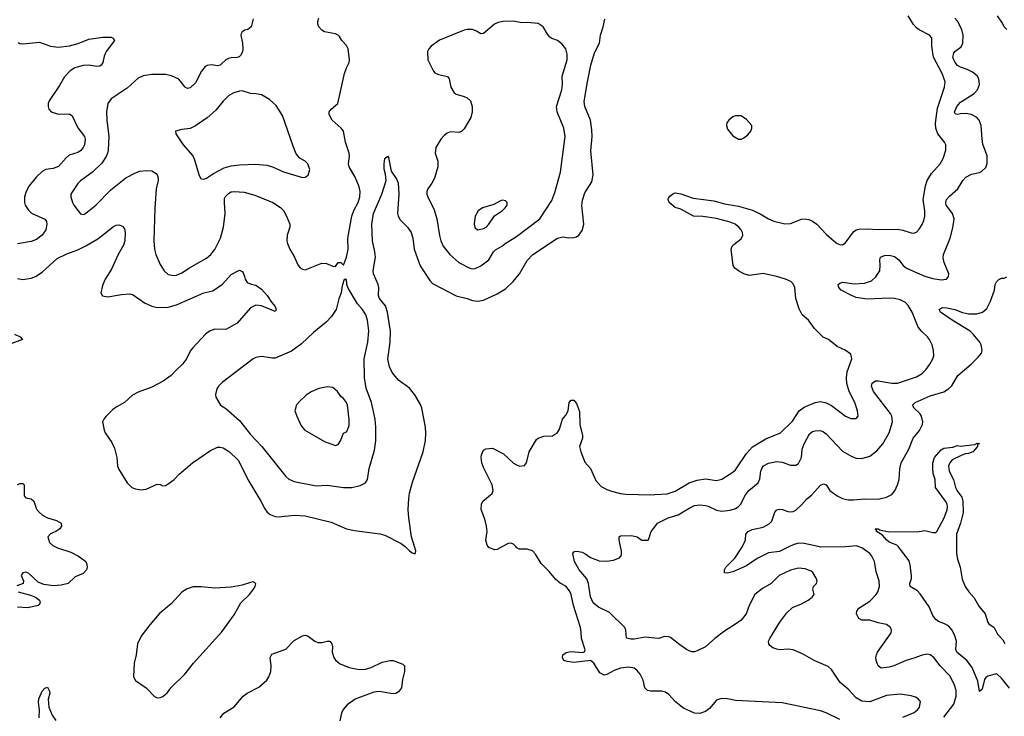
# Model space of a CAD drawing. Header units: inches. Extents: x 1678809 to 1859548, y 384609 to 522868.
# Tile 330 of 386: x 1785366 to 1792550, y 478762 to 483842. Entities that reach past the tile are written whole.
import ezdxf

# ---------------------------------------------------------------- set-up
doc = ezdxf.new("R2010")
doc.units = ezdxf.units.IN
doc.header["$MEASUREMENT"] = 0
for name, color, linetype in [('B7487', 7, 'Continuous'), ('B7488', 7, 'Continuous'), ('B7497', 7, 'Continuous'), ('B7498', 7, 'Continuous')]:
    doc.layers.add(name, color=color, linetype=linetype)

msp = doc.modelspace()

# ---------------------------------------------------------------- linework, layer by layer
at = {"layer": 'B7487', "color": 5}
for points, elevation in [([(1785621.8, 480000), (1785641.6, 479990), (1785739, 479959), (1785796.4, 479930), (1785839.4, 479899.4), (1785848.4, 479890), (1785856.5, 479870), (1785858.3, 479850), (1785853.6, 479830), (1785830, 479803.1), (1785770, 479778.4), (1785718.8, 479730), (1785670, 479718), (1785610, 479714.3), (1785542.8, 479722.8), (1785500.5, 479740.5), (1785430, 479806.6), (1785410, 479814), (1785390, 479809), (1785377.3, 479790), (1785394, 479750), (1785391.3, 479730), (1785346, 479714)], 380), ([(1788179.9, 480000), (1788210, 479968), (1788230, 479954), (1788251.9, 479948.1), (1788257, 479970), (1788247.7, 480000)], 420), ([(1788888.7, 480000), (1788850, 479978.4), (1788830, 479975.1), (1788790, 479992.3), (1788784, 480000)], 380), ([(1790000, 478945.4), (1789970, 478945.4), (1789946, 478950), (1789927.1, 478970), (1789914.3, 479025.7), (1789894.3, 479070), (1789870, 479099.8), (1789850, 479112.2), (1789810, 479119.5), (1789750, 479112.3), (1789704.3, 479095.7), (1789650, 479066.4), (1789630, 479062), (1789598.8, 479078.8), (1789556.3, 479150), (1789530, 479169.8), (1789410, 479155.1), (1789360.9, 479160.9), (1789337.2, 479170), (1789326, 479190), (1789329.4, 479210), (1789353.3, 479226.7), (1789390, 479234.3), (1789471.6, 479228.4), (1789488.2, 479231.8), (1789492.5, 479247.5), (1789465.3, 479330), (1789463.9, 479376.1), (1789457.3, 479410), (1789406.9, 479570), (1789390.4, 479650.4), (1789378.4, 479678.4), (1789351.3, 479711.3), (1789310, 479732.9), (1789279, 479759), (1789230, 479818.6), (1789170, 479877.8), (1789130, 479945.7), (1789108.6, 479968.6), (1789070, 479980.2), (1789010, 479981.4), (1788993.6, 479990), (1788985.3, 480000)], 380), ([(1790000, 479332.8), (1789930, 479340.4), (1789850, 479325.7), (1789825.4, 479325.4), (1789792.7, 479332.7), (1789789.4, 479390), (1789782.7, 479410), (1789670, 479519.7), (1789590, 479558.9), (1789549.7, 479590), (1789530, 479633.2), (1789515.6, 479730), (1789504.1, 479764.1), (1789449.6, 479830), (1789414, 479890), (1789402, 479950), (1789410, 479962), (1789416.4, 479963.6), (1789434.6, 479965.4), (1789470, 479959.1), (1789490, 479950.4), (1789530, 479920.5), (1789594.9, 479894.9), (1789650, 479892.7), (1789699.3, 479900.7), (1789741.6, 479918.4), (1789752.7, 479930), (1789757.2, 479942.8), (1789756.9, 479970), (1789750.8, 480000)], 360), ([(1785354.8, 479670), (1785445.7, 479645.7), (1785481, 479630), (1785510.4, 479610.4), (1785514.8, 479590), (1785502, 479570), (1785425.7, 479554.3), (1785350, 479559.3)], 380), ([(1786829.1, 478750), (1786855.8, 478784.2), (1786930, 478831.5), (1786996.9, 478910), (1787025.1, 478930), (1787110, 478974.3), (1787170, 479026.7), (1787185.1, 479050), (1787198.2, 479090), (1787200.3, 479130), (1787194.7, 479190), (1787205.7, 479214.3), (1787308.8, 479251.2), (1787370, 479314.9), (1787430, 479348), (1787450, 479353), (1787470, 479347.7), (1787518.8, 479310), (1787541.1, 479301.1), (1787570, 479300.3), (1787610, 479310.3), (1787630.3, 479310.2), (1787644.9, 479290), (1787648.7, 479270), (1787646.7, 479230), (1787659.5, 479190), (1787671.4, 479171.4), (1787705.1, 479145.1), (1787770, 479117.3), (1787843, 479103), (1787890, 479106), (1787930, 479117.6), (1788010, 479157.6), (1788070.4, 479170.3), (1788092, 479170), (1788162, 479142), (1788174.8, 479130), (1788174.4, 479090), (1788160.4, 479030), (1788152.7, 478970), (1788130, 478940.9), (1788110, 478928), (1788090, 478926.6), (1787990, 478942.3), (1787950, 478938.8), (1787812.8, 478887.2), (1787754.8, 478845.2), (1787727, 478813), (1787715, 478785), (1787702.8, 478730)], 380), ([(1785508.9, 478750), (1785509.8, 478810), (1785503.3, 478863.3), (1785506.7, 478890), (1785530, 478946.4), (1785550, 478968.4), (1785570, 478974), (1785584.9, 478944.9), (1785585.3, 478930), (1785573.4, 478886.6), (1785579.8, 478830), (1785602.5, 478770), (1785630, 478732.4)], 380)]:
    msp.add_lwpolyline(points, dxfattribs=dict(at, elevation=elevation))
at = {"layer": 'B7487', "color": 5, "elevation": 420}
msp.add_lwpolyline([(1787070, 479742), (1787050, 479739), (1786990, 479719.3), (1786910, 479705.1), (1786790, 479696.9), (1786690, 479707.6), (1786632.7, 479707.3), (1786587.1, 479692.9), (1786550, 479666.6), (1786474.1, 479585.9), (1786384.2, 479510), (1786314.6, 479430), (1786253, 479347), (1786226.3, 479290), (1786216.5, 479210), (1786202.3, 479150), (1786195.5, 479050), (1786210, 479023), (1786288.8, 478968.8), (1786350, 478906.8), (1786370, 478897.3), (1786390, 478899.1), (1786410, 478907.7), (1786443.9, 478936.1), (1786470, 478970.8), (1786570, 479070.7), (1786633.6, 479150), (1786842, 479378), (1786930, 479501.3), (1786979.6, 479590), (1787042, 479650), (1787072.7, 479690), (1787084, 479710), (1787088, 479728), (1787079, 479739)], close=True, dxfattribs=at)
at = {"layer": 'B7488', "color": 5}
for points, elevation in [([(1787070.5, 483849.5), (1787056, 483790), (1787030.5, 483769.5), (1787010, 483765.2), (1786990, 483754), (1786981.6, 483738.4), (1786979.1, 483730), (1786992.7, 483670), (1786994.4, 483630), (1786991.7, 483608.3), (1786978, 483582), (1786968.5, 483571.5), (1786954.1, 483565.9), (1786910, 483564.7), (1786890, 483559.7), (1786871.4, 483548.6), (1786830, 483509.6), (1786810, 483506), (1786766.6, 483513.4), (1786733, 483507), (1786720.2, 483499.8), (1786692.4, 483467.6), (1786650, 483380.7), (1786610, 483344.5), (1786590, 483339.5), (1786573.2, 483350), (1786528.4, 483408.4), (1786473.2, 483433.2), (1786430, 483443.5), (1786330, 483443.1), (1786267.1, 483432.9), (1786230, 483415.1), (1786150, 483343), (1786033.7, 483266.3), (1786010.3, 483230), (1785999, 483170), (1786000.9, 483110), (1786017.2, 482990), (1786011.8, 482890), (1786007, 482870), (1785996.3, 482843.7), (1785964.8, 482795.2), (1785897.6, 482730), (1785810, 482667.8), (1785790, 482647.3), (1785750.4, 482590), (1785740.4, 482570), (1785740.4, 482550), (1785750.4, 482510), (1785761.6, 482490), (1785810, 482427.3), (1785830, 482421.6), (1785836.1, 482423.9), (1785850, 482430.6), (1785922.4, 482490), (1786030, 482601.3), (1786139.5, 482690), (1786210, 482726), (1786242.8, 482737.2), (1786290, 482743.2), (1786330, 482739), (1786360.8, 482720.8), (1786370.3, 482710), (1786377, 482690), (1786377, 482670), (1786362.8, 482610), (1786351.2, 482468.8), (1786344, 482230), (1786349, 482170), (1786358.9, 482130), (1786390, 482056.3), (1786419.5, 482010), (1786450, 481983.7), (1786490, 481977.4), (1786510, 481980.2), (1786550, 481995.6), (1786606.3, 482033.6), (1786730, 482102.7), (1786761.1, 482130), (1786790, 482165.3), (1786830.7, 482250), (1786852.9, 482330), (1786864.7, 482430), (1786859.4, 482510), (1786861.7, 482538.3), (1786867.6, 482552.4), (1786890, 482575), (1786910, 482586.5), (1786930, 482590.2), (1787005.2, 482585.2), (1787081.8, 482561.8), (1787213.4, 482510), (1787270, 482472.2), (1787290, 482450.4), (1787314, 482410), (1787337.1, 482350), (1787337.1, 482330), (1787318.4, 482270), (1787314.9, 482230), (1787319.3, 482210), (1787336.4, 482170), (1787372.4, 482110), (1787395.2, 482055.2), (1787413, 482033), (1787430, 482022.8), (1787450, 482019.1), (1787570, 482067), (1787604.2, 482064.2), (1787650, 482044), (1787670, 482042), (1787690, 482071), (1787710, 482071.3), (1787730, 482052), (1787750, 482111.3), (1787762.6, 482170), (1787759.4, 482250), (1787789.1, 482410), (1787804.2, 482450), (1787836.5, 482510), (1787847.8, 482550), (1787851.2, 482590), (1787843.9, 482623.9), (1787814.6, 482694.6), (1787770.9, 482770), (1787765.1, 482790), (1787771.8, 482848.2), (1787769.8, 482870), (1787742.6, 482950), (1787728.4, 483028.5), (1787712.1, 483052.1), (1787647, 483110), (1787624.5, 483150), (1787623.7, 483170), (1787638, 483190), (1787688.1, 483231.9), (1787736.3, 483450), (1787750, 483491), (1787769.5, 483530), (1787772, 483550), (1787762, 483630), (1787750, 483654), (1787717.2, 483690), (1787698.6, 483718.6), (1787689.3, 483729.3), (1787670, 483739), (1787590, 483754), (1787570, 483765.2), (1787549.4, 483790), (1787542.7, 483810), (1787542, 483830), (1787550, 483854)], 440), ([(1788247.7, 480000), (1788226, 480070), (1788206.6, 480210), (1788201.3, 480270), (1788205.1, 480350), (1788209.8, 480390.2), (1788231.2, 480470), (1788309.7, 480690), (1788326.7, 480773.3), (1788329.7, 480830), (1788326.6, 480870), (1788299.8, 481010), (1788290, 481035.6), (1788250, 481105.6), (1788210, 481154.3), (1788130, 481214), (1788084.2, 481270), (1788063.5, 481310), (1788053.3, 481370), (1788068.3, 481490), (1788072.8, 481570), (1788051.1, 481710), (1788035.7, 481755.7), (1787992.7, 481810), (1787983.2, 481830), (1787986.5, 481890), (1787982.9, 481910), (1787948, 481988), (1787945.1, 482010), (1787962.4, 482110), (1787958, 482150), (1787939.3, 482230), (1787935.2, 482350), (1787946.8, 482430), (1788008.8, 482570), (1788039.1, 482670), (1788035.6, 482715.6), (1788026.6, 482753.4), (1788024.7, 482790), (1788029.6, 482830), (1788050, 482846), (1788057.1, 482837.1), (1788077.5, 482737.5), (1788117.5, 482677.5), (1788127.9, 482650), (1788131.8, 482570), (1788123.6, 482430), (1788127.4, 482410), (1788143.2, 482383.2), (1788195.3, 482330), (1788221.7, 482290), (1788233.8, 482250), (1788244.7, 482170), (1788288.4, 482048.4), (1788360, 481940), (1788378.6, 481918.6), (1788550, 481827.7), (1788630, 481808.9), (1788670, 481794.3), (1788710, 481789.1), (1788750, 481797.7), (1788850, 481842.7), (1788910, 481878.9), (1788967.5, 481932.5), (1789013.5, 481990), (1789070, 482086.4), (1789109.8, 482130.2), (1789290, 482248.5), (1789330, 482258.4), (1789370, 482252.4), (1789410, 482252.7), (1789430, 482258), (1789446, 482270), (1789470, 482306), (1789481.6, 482350), (1789468.2, 482488.2), (1789472.9, 482527.1), (1789490, 482578.8), (1789540.5, 482659.5), (1789549.7, 482710), (1789532.9, 482887.1), (1789542.4, 482990), (1789542, 483038), (1789529.9, 483110), (1789490.7, 483210), (1789484.7, 483244.7), (1789508.4, 483390), (1789533.7, 483510), (1789560.5, 483599.5), (1789597.6, 483670), (1789603.6, 483730), (1789623.7, 483790), (1789634.8, 483845.2)], 420), ([(1785354.7, 483674.7), (1785367.8, 483667.7), (1785390, 483665.2), (1785510, 483678.3), (1785591, 483650), (1785650, 483642.9), (1785730, 483652), (1785792.1, 483667.9), (1785870, 483699), (1785973.7, 483713.7), (1786033.8, 483713.8), (1786047.7, 483707.7), (1786057.3, 483690), (1785997.4, 483610), (1785983.4, 483576.6), (1785972.4, 483530), (1785959.5, 483510), (1785950, 483503.1), (1785930, 483500.4), (1785870, 483509.8), (1785830, 483507.7), (1785769.4, 483490.6), (1785734.9, 483470), (1785693.7, 483426.3), (1785657.5, 483362.5), (1785581.6, 483250), (1785573, 483230), (1785573.4, 483210), (1785578.8, 483190), (1785596, 483170), (1785650, 483154), (1785730, 483154.6), (1785750, 483141.3), (1785790, 483054), (1785839.1, 482990), (1785843.2, 482970), (1785838.8, 482930), (1785830.1, 482909.9), (1785810, 482886.2), (1785790, 482873.1), (1785726.3, 482853.7), (1785704.4, 482835.6), (1785648.9, 482771.1), (1785610, 482757.5), (1785557.3, 482750), (1785530, 482735.6), (1785485.5, 482694.5), (1785434.3, 482630), (1785412.8, 482590), (1785402, 482550), (1785400.2, 482510), (1785407.1, 482490), (1785430, 482454), (1785452, 482432), (1785550, 482386.4), (1785561.7, 482370), (1785564.7, 482350), (1785556.2, 482310), (1785529, 482270), (1785490, 482239.3), (1785450, 482223.9), (1785350, 482207.3)], 420), ([(1785350, 481954.9), (1785390, 481948.3), (1785450, 481956.2), (1785480.5, 481970), (1785530, 482002), (1785638.7, 482101.3), (1785710, 482134.2), (1785790, 482163.2), (1785850, 482192.9), (1785935.2, 482244.8), (1786050, 482334.6), (1786070, 482343.7), (1786090, 482346.4), (1786116.7, 482336.7), (1786130, 482316), (1786135.3, 482290), (1786133, 482230), (1786122.6, 482197.4), (1786084.4, 482130), (1786036.5, 482023.5), (1785990.4, 481950), (1785970, 481904), (1785958, 481850), (1785970, 481827.7), (1786010, 481820.4), (1786110, 481838.7), (1786170, 481842), (1786195.1, 481835.1), (1786277.6, 481777.6), (1786330, 481752.7), (1786370, 481743.9), (1786450, 481745.8), (1786510, 481763.9), (1786710, 481851.6), (1786774.8, 481865.2), (1786845.3, 481914.7), (1786910, 481984.4), (1786970, 482016), (1786990, 482006), (1786996.4, 481996.4), (1787007.7, 481970), (1787010.6, 481950), (1787026.4, 481926.4), (1787054.2, 481914.2), (1787090, 481906.7), (1787130, 481877.6), (1787171.8, 481830), (1787202.5, 481782.5), (1787230.5, 481750), (1787237.3, 481730), (1787230, 481715.3), (1787130, 481756.3), (1787090, 481761.3), (1787050, 481740.7), (1786953.4, 481630), (1786870, 481582), (1786790, 481586), (1786750, 481571.5), (1786722.4, 481550), (1786630, 481449.6), (1786613.7, 481430), (1786583.7, 481370), (1786554.9, 481330), (1786510, 481289.6), (1786472.3, 481247.7), (1786413.1, 481206.9), (1786330, 481161.7), (1786230, 481126.6), (1786190, 481104.5), (1786130.3, 481049.7), (1786070, 481015.8), (1786044, 480996), (1785996.3, 480950), (1785979.1, 480930), (1785970.6, 480910), (1785983.1, 480850), (1785990.3, 480830), (1786039, 480759), (1786058, 480718), (1786074.9, 480650), (1786080.3, 480590), (1786087, 480567), (1786150, 480463.8), (1786185.5, 480430), (1786210, 480420.3), (1786250, 480413.7), (1786290, 480417.7), (1786370, 480455.3), (1786390, 480453), (1786410, 480443.1), (1786430, 480446.3), (1786450, 480456.9), (1786493.5, 480490), (1786530, 480527.7), (1786628.2, 480611.8), (1786758.6, 480701.4), (1786810, 480724), (1786830, 480725.5), (1786850, 480720.2), (1786897.6, 480690), (1786960.3, 480630), (1787038.2, 480478.2), (1787126.4, 480330), (1787154.4, 480274.4), (1787171.7, 480251.7), (1787193.4, 480233.4), (1787230, 480219.5), (1787257.3, 480217.3), (1787370, 480229), (1787450, 480225.2), (1787638, 480178), (1787750, 480128.7), (1787810, 480116.9), (1787994, 480094), (1788030, 480083.6), (1788150, 480022), (1788179.9, 480000)], 420), ([(1785328.3, 481548.3), (1785370.7, 481530), (1785386, 481510), (1785310, 481479.7)], 380), ([(1788784, 480000), (1788776.2, 480010), (1788767.3, 480047.3), (1788776.8, 480110), (1788772.8, 480150), (1788760.2, 480200.2), (1788734, 480270), (1788737, 480310), (1788745.6, 480330), (1788814, 480386), (1788821.3, 480410), (1788813.1, 480450), (1788750, 480576.3), (1788737.5, 480610), (1788732.8, 480650), (1788735.4, 480670), (1788750, 480702.7), (1788766.2, 480713.8), (1788816.7, 480716.7), (1788897.1, 480677.1), (1788970, 480608.5), (1788990, 480594.9), (1789014, 480586), (1789049.4, 480590.6), (1789065.2, 480610), (1789082.7, 480690), (1789138, 480782), (1789150, 480791.3), (1789190, 480804.7), (1789252.7, 480807.3), (1789290, 480831.3), (1789304.1, 480855.9), (1789326.6, 480930), (1789350, 480958.8), (1789367, 480990), (1789376, 481050), (1789390, 481066.8), (1789410, 481066.8), (1789430, 481042.8), (1789450, 480984.7), (1789454.4, 480890), (1789472, 480810), (1789472.4, 480790), (1789450.4, 480730), (1789460.3, 480690), (1789490, 480616.3), (1789530.2, 480570.2), (1789570, 480481.1), (1789610, 480437.7), (1789650, 480415.8), (1789684.7, 480404.7), (1789750, 480387.1), (1789790, 480383.2), (1789970, 480377.6), (1790000, 480379.6)], 380), ([(1785350, 480453), (1785370, 480460.5), (1785390, 480458.8), (1785398.8, 480450), (1785399.9, 480439.9), (1785398, 480370), (1785410, 480356.3), (1785450, 480348.4), (1785470, 480330.6), (1785490, 480274), (1785508.4, 480250), (1785532.7, 480230), (1785568, 480210), (1785634.8, 480190), (1785668, 480170), (1785670.4, 480150), (1785658, 480130), (1785629.1, 480110.9), (1785590, 480093.3), (1785572.2, 480070), (1785583.6, 480030), (1785607.3, 480007.3), (1785621.8, 480000)], 380), ([(1789750.8, 480000), (1789740.7, 480050), (1789741.2, 480070), (1789750, 480078.8), (1789830, 480081), (1789872, 480070), (1789906.8, 480046.8), (1789950, 480046), (1789955.3, 480050), (1789974, 480110), (1790000, 480144.7)], 360), ([(1788985.3, 480000), (1788970, 480018.4), (1788950, 480025.6), (1788930, 480023), (1788888.7, 480000)], 380)]:
    msp.add_lwpolyline(points, dxfattribs=dict(at, elevation=elevation))
for points, elevation in [([(1788970, 483831.9), (1788890.3, 483829.7), (1788857.7, 483822.3), (1788830.3, 483809.7), (1788750, 483742), (1788730, 483739.3), (1788698.9, 483758.9), (1788669.7, 483769.7), (1788630, 483771.1), (1788610, 483766.6), (1788430, 483693.5), (1788368, 483650), (1788350.4, 483630), (1788341.6, 483610), (1788343.8, 483550), (1788385.7, 483465.7), (1788395.8, 483455.8), (1788422.8, 483442.8), (1788487.3, 483427.3), (1788501, 483410), (1788511, 483350), (1788536, 483310), (1788550, 483298.8), (1788610, 483282.4), (1788631.4, 483271.4), (1788655.8, 483250), (1788668.8, 483210), (1788667.4, 483170), (1788657.4, 483130), (1788610, 483045.6), (1788590, 483026.6), (1788570, 483019.7), (1788510, 483024), (1788484.8, 483015.2), (1788462.3, 482997.7), (1788438.7, 482970), (1788402.4, 482910), (1788397.1, 482870), (1788416.4, 482810), (1788417.6, 482770), (1788393.3, 482686.7), (1788374, 482650), (1788344.9, 482610), (1788337.6, 482590), (1788337.6, 482570), (1788343.1, 482550), (1788390, 482456.3), (1788411, 482391), (1788429.4, 482269.4), (1788438.8, 482230), (1788456.1, 482190), (1788503.6, 482130), (1788571.1, 482071.1), (1788650, 482030.2), (1788670, 482025.5), (1788690, 482027.7), (1788730, 482047.6), (1788788.1, 482091.9), (1788823.1, 482150), (1788837.1, 482162.9), (1788888, 482192), (1788908.9, 482211.1), (1788990, 482261.7), (1789160.4, 482390), (1789250, 482524.9), (1789270, 482581), (1789311.1, 482730), (1789346.6, 482990), (1789336.3, 483050), (1789287.4, 483170), (1789283.5, 483210), (1789323.1, 483330), (1789328, 483370), (1789323.6, 483430), (1789360.4, 483550), (1789361.1, 483590), (1789350, 483629.2), (1789323.9, 483663.9), (1789291.5, 483691.5), (1789250, 483704), (1789235.1, 483715.1), (1789217, 483737), (1789186, 483790), (1789150, 483814.5), (1789070, 483822.9), (1789030, 483820.5)], 440), ([(1786990, 483322.3), (1786970, 483321), (1786927.7, 483310), (1786891, 483289), (1786850, 483247.8), (1786797.7, 483182.3), (1786733.4, 483126.6), (1786650, 483067.3), (1786610, 483049.6), (1786550, 483042), (1786502, 483030), (1786504.7, 483010), (1786558.8, 482930), (1786628.9, 482848.9), (1786641.4, 482821.4), (1786672.7, 482712.7), (1786685.5, 482685.5), (1786690, 482681), (1786710, 482678.8), (1786730, 482685.5), (1786779.3, 482720.7), (1786857.6, 482762.4), (1786910, 482776.9), (1786970, 482783.8), (1787088.2, 482788.2), (1787170, 482780.8), (1787210, 482768.9), (1787290, 482732), (1787430, 482690.5), (1787450, 482694), (1787471.5, 482708.5), (1787483.7, 482750), (1787469.2, 482790), (1787449, 482810), (1787410, 482833.2), (1787383.9, 482863.9), (1787360.5, 482920.5), (1787284.4, 483144.4), (1787236.8, 483216.8), (1787190, 483260.5), (1787130, 483293.3), (1787090, 483302.4), (1787050, 483305.1)], 460), ([(1788890, 482525.2), (1788870, 482518), (1788825.8, 482494.2), (1788742, 482470), (1788710.7, 482449.3), (1788690.7, 482409.3), (1788683.8, 482376.2), (1788681.6, 482350), (1788686, 482330), (1788690, 482322.8), (1788710, 482310.7), (1788750, 482320.5), (1788769, 482330), (1788789.2, 482350), (1788830, 482411.3), (1788888.7, 482450), (1788909, 482470), (1788924, 482490), (1788922, 482510), (1788910, 482522)], 460), ([(1787750, 481948), (1787732.7, 481947.3), (1787718.5, 481901.5), (1787712.2, 481850), (1787694.4, 481805.6), (1787675.6, 481730), (1787642.3, 481677.7), (1787602.6, 481637.4), (1787510, 481560.4), (1787421.9, 481478.1), (1787350, 481424.1), (1787230, 481374), (1787210, 481372.9), (1787130, 481386.4), (1787090, 481379.8), (1787070, 481369.8), (1786842.8, 481197.2), (1786815.8, 481170), (1786803.7, 481150), (1786795.8, 481110), (1786798.4, 481090), (1786830.3, 481030.3), (1786870, 481006), (1786970, 480920.3), (1787050, 480818), (1787133.8, 480730), (1787308.9, 480510), (1787330, 480492.7), (1787370, 480475.5), (1787530, 480443.2), (1787610, 480446.9), (1787728.4, 480431.6), (1787789.6, 480430.3), (1787850, 480446), (1787890, 480463.8), (1787905.1, 480490), (1787916.8, 480570), (1787956.2, 480703.8), (1787965.8, 480770), (1787964.8, 480870), (1787959.4, 480930), (1787934.2, 481050), (1787894.9, 481154.9), (1787881, 481230), (1787880.7, 481370), (1787905.8, 481490), (1787913, 481573), (1787903.5, 481650), (1787891.6, 481690), (1787867.9, 481727.9), (1787832.1, 481770), (1787763.5, 481883.5), (1787753.5, 481910)], 440), ([(1787610, 481164), (1787550, 481152.7), (1787492.5, 481127.5), (1787456.7, 481103.3), (1787410, 481061.2), (1787386.6, 481033.4), (1787374.8, 480990), (1787387.3, 480950), (1787420.9, 480880.9), (1787446, 480850), (1787590, 480767.3), (1787670, 480737.3), (1787690, 480744), (1787707, 480770), (1787730, 480826.8), (1787750, 480836), (1787756.2, 480843.8), (1787770, 480882), (1787770, 480926), (1787757.6, 481030), (1787751.5, 481050), (1787730, 481079), (1787710, 481094), (1787684, 481130), (1787650, 481161.2)], 460)]:
    msp.add_lwpolyline(points, close=True, dxfattribs=dict(at, elevation=elevation))
at = {"layer": 'B7497', "color": 5}
for points, elevation in [([(1790983.4, 480000), (1790910, 479964.4), (1790830, 479954.8), (1790747.2, 479912.8), (1790670, 479858.7), (1790570, 479816.2), (1790530, 479806), (1790510, 479809), (1790508, 479830), (1790519, 479850), (1790583.7, 479916.3), (1790639, 480000)], 340), ([(1791420.1, 480000), (1791390, 479997.3), (1791210, 479996), (1791192.7, 480000)], 340), ([(1792110, 478756.8), (1792181.4, 478850), (1792199.4, 478910), (1792198.2, 478950), (1792186, 478990), (1792155.2, 479055.2), (1792082.4, 479130), (1792037, 479190), (1792010, 479211.5), (1791990, 479216.3), (1791950, 479208.3), (1791890, 479185.3), (1791833.4, 479170), (1791743.8, 479130), (1791710, 479119.8), (1791652.8, 479112.8), (1791629.7, 479129.7), (1791614.7, 479170), (1791612.8, 479190), (1791617.4, 479210), (1791625.1, 479230), (1791725.1, 479370), (1791726.6, 479390), (1791721.2, 479410), (1791691.1, 479431.1), (1791630, 479444.4), (1791570, 479464.4), (1791510, 479462.7), (1791490, 479475.1), (1791472.5, 479510), (1791474.7, 479530), (1791488.7, 479551.3), (1791570, 479601.8), (1791616.5, 479650), (1791627.9, 479670), (1791638.8, 479710), (1791638.2, 479750), (1791615.9, 479815.9), (1791602.3, 479890), (1791584.8, 479930), (1791568.9, 479950), (1791510, 479991.1), (1791483.5, 480000)], 340), ([(1792588.5, 478968.5), (1792530, 479041.2), (1792498, 479070), (1792490, 479073.2), (1792450, 479060.9), (1792430, 479054.5), (1792415.8, 479044.2), (1792406.4, 479030), (1792390, 478961.2), (1792370, 478944), (1792357.8, 479017.8), (1792317.1, 479117.1), (1792277.8, 479170), (1792204.8, 479230), (1792197.3, 479250), (1792202.2, 479310), (1792190.6, 479350), (1792170, 479391.3), (1792142.2, 479422.2), (1792110, 479439.6), (1792070, 479453.6), (1792050, 479467.3), (1792030, 479497.6), (1792001.5, 479561.5), (1791936, 479656), (1791916.1, 479676.1), (1791863.6, 479710), (1791860.5, 479730), (1791872.1, 479767.9), (1791872.2, 479790), (1791864.6, 479864.6), (1791855.2, 479895.2), (1791778.6, 479998.6), (1791776.9, 480000)], 320), ([(1792202.6, 480000), (1792202.8, 479950), (1792208.9, 479908.9), (1792228, 479850), (1792242.3, 479762.3), (1792263.8, 479710), (1792291.7, 479670), (1792330, 479627.4), (1792365.8, 479565.8), (1792411.7, 479510), (1792430, 479446), (1792436.7, 479436.7), (1792475.5, 479410), (1792500.4, 479360.4), (1792539.4, 479319.4), (1792553.1, 479293.1)], 320), ([(1791810, 478756.9), (1791891.8, 478790), (1791916.9, 478810), (1791931.5, 478830), (1791939.5, 478870), (1791922.7, 478890), (1791902, 478902), (1791870, 478912.6), (1791790, 478922.7), (1791690, 478913.3), (1791570, 478866.8), (1791510, 478872.9), (1791470, 478897.3), (1791410, 478961.3), (1791353.6, 479010), (1791290, 479102.7), (1791264.4, 479124.4), (1791162, 479170), (1791077.2, 479217.2), (1791010, 479247), (1790972.5, 479252.5), (1790912.2, 479247.8), (1790890, 479250.8), (1790860.8, 479260.8), (1790839.6, 479279.6), (1790831.2, 479291.2), (1790831.1, 479310), (1790838.9, 479330), (1790912.3, 479447.7), (1790963, 479517), (1791004.9, 479555.1), (1791070, 479583), (1791119, 479610), (1791148.7, 479630), (1791162, 479650), (1791154, 479690), (1791159, 479710), (1791179, 479730), (1791184, 479750), (1791177.2, 479770), (1791152.7, 479810), (1791140.1, 479820.1), (1791097.7, 479837.7), (1791050, 479843), (1790990, 479828.3), (1790908.2, 479790), (1790848.9, 479731.1), (1790785.1, 479694.9), (1790730.4, 479650), (1790689.1, 479570.9), (1790667, 479510), (1790630, 479464.2), (1790590, 479433), (1790510, 479383), (1790439.3, 479330), (1790369, 479269), (1790310, 479240.5), (1790290, 479233.6), (1790270, 479233.3), (1790250, 479238.7), (1790232.3, 479250), (1790182.7, 479282.7), (1790115.9, 479335.9), (1790101.5, 479341.5), (1790070, 479343.7), (1790030, 479329.6), (1790000, 479332.8)], 360), ([(1791350, 478738.5), (1791250, 478788.4), (1791210, 478802.3), (1790930, 478859.8), (1790590, 478877), (1790530, 478889.3), (1790487.5, 478892.5), (1790450, 478879.3), (1790399.7, 478820.3), (1790370, 478797.4), (1790330, 478783.1), (1790290, 478784), (1790210, 478822), (1790190, 478835.8), (1790148.3, 478870), (1790102, 478922), (1790078.6, 478938.6), (1790050, 478945.4), (1790000, 478945.4)], 380)]:
    msp.add_lwpolyline(points, dxfattribs=dict(at, elevation=elevation))
at = {"layer": 'B7498', "color": 5}
for points, elevation in [([(1790000, 480379.6), (1790090, 480385.6), (1790150, 480403.2), (1790250, 480464.2), (1790310, 480484.9), (1790370, 480494.4), (1790450, 480481.6), (1790490, 480491.3), (1790570, 480541.8), (1790590, 480559), (1790670, 480679), (1790713.6, 480726.4), (1790810, 480786.5), (1790918, 480830), (1791005, 480915), (1791052.9, 480990), (1791090, 481015.9), (1791170, 481050.2), (1791210, 481056.8), (1791250, 481049.3), (1791288.8, 481028.8), (1791390.8, 480950), (1791430, 480933), (1791470, 480934), (1791483.7, 480950), (1791479.6, 480990), (1791460.5, 481050), (1791417.4, 481130), (1791401.6, 481190), (1791399.7, 481230), (1791405.1, 481274.9), (1791437, 481370), (1791430, 481402), (1791390, 481433.2), (1791330, 481459), (1791268.7, 481510), (1791227.7, 481527.7), (1791165.2, 481590), (1791121.2, 481650), (1791076, 481690), (1791054.2, 481734.2), (1791029.5, 481809.5), (1791020.9, 481890), (1791010, 481917.2), (1790992.7, 481932.7), (1790954, 481950), (1790888.7, 481970), (1790790, 481991.2), (1790690, 481977.4), (1790650, 481988.2), (1790610, 482009.8), (1790585.1, 482030), (1790572.8, 482050), (1790556.9, 482170), (1790565.6, 482190), (1790577.4, 482202.6), (1790630, 482243.8), (1790643, 482270), (1790640.5, 482290), (1790631.1, 482310), (1790614, 482330), (1790585.6, 482350), (1790550, 482365.3), (1790451.3, 482391.3), (1790350, 482407.1), (1790282.7, 482410), (1790190, 482460.5), (1790150, 482472.7), (1790105.2, 482510), (1790097.2, 482530), (1790100.2, 482539.8), (1790110, 482556), (1790130, 482571), (1790150, 482578.8), (1790190, 482571.8), (1790280.4, 482540.4), (1790430, 482520.2), (1790510, 482499.7), (1790610, 482482.2), (1790713.2, 482453.2), (1790770, 482426), (1790830, 482389.2), (1790870, 482372.3), (1790950, 482352.4), (1790990, 482355.2), (1791070, 482386.7), (1791090, 482389.1), (1791124.3, 482384.3), (1791151.9, 482371.9), (1791182.4, 482350), (1791250, 482279.3), (1791310, 482226), (1791330, 482210.4), (1791350, 482203.8), (1791370, 482201.6), (1791390, 482212.7), (1791450, 482296), (1791470, 482309), (1791490, 482313.6), (1791550, 482317.8), (1791630, 482312.9), (1791770, 482313.6), (1791810, 482308), (1791870, 482287.4), (1791890, 482285.3), (1791910, 482294), (1791930, 482314.4), (1791952.2, 482347.8), (1791963.3, 482376.7), (1791969.8, 482410), (1791970.8, 482449.2), (1791959.3, 482530), (1791974.8, 482630), (1791987, 482670), (1792018.4, 482721.6), (1792083.5, 482790), (1792105.1, 482830), (1792123.5, 482890), (1792123.5, 482930), (1792114.7, 482950), (1792065.2, 483010), (1792050.6, 483050), (1792047.8, 483087.8), (1792063.9, 483196.1), (1792113.6, 483350), (1792118.9, 483390), (1792096.8, 483450), (1792034.5, 483570), (1792021, 483650), (1792021.7, 483710), (1792003.6, 483730), (1791930, 483767.3), (1791910, 483783.5), (1791888.3, 483808.3), (1791848.3, 483870)], 380), ([(1792568.7, 483770), (1792549, 483790), (1792538, 483818), (1792502, 483870)], 340), ([(1790000, 480144.7), (1790019, 480170), (1790098, 480210), (1790170, 480232.4), (1790250, 480281.3), (1790290, 480299.2), (1790330, 480304.4), (1790370, 480299.6), (1790390, 480294.7), (1790450, 480264.4), (1790490, 480257.6), (1790550, 480265.4), (1790590, 480278.5), (1790609.6, 480290), (1790627.8, 480310), (1790657.4, 480370), (1790685.4, 480410), (1790755, 480465), (1790767, 480493), (1790773.6, 480550), (1790780.3, 480570), (1790793.7, 480590), (1790830, 480607.1), (1790890, 480621.4), (1790930, 480615), (1790990, 480593.7), (1791030, 480592.7), (1791050, 480604.9), (1791069.8, 480650.2), (1791075, 480710), (1791089, 480750), (1791130, 480821.5), (1791150, 480838.2), (1791170, 480845.2), (1791210, 480845.5), (1791230, 480837.7), (1791250, 480822.7), (1791370, 480694.6), (1791437, 480657), (1791470, 480645.8), (1791510, 480641.7), (1791570, 480660.3), (1791621.1, 480698.9), (1791663.9, 480750), (1791710.8, 480830), (1791735.3, 480910), (1791729.8, 480950), (1791719.3, 480970), (1791594.9, 481130), (1791580.7, 481170), (1791587.2, 481192.8), (1791610, 481208), (1791630, 481209.2), (1791730, 481191.1), (1791770, 481191.1), (1791910, 481238.5), (1791950, 481262.3), (1791977.4, 481290), (1792008.2, 481330), (1792028.3, 481370), (1792035.4, 481390), (1792034, 481430), (1792023.1, 481470), (1792005.7, 481510), (1791991.2, 481530), (1791947.5, 481567.5), (1791920.9, 481600.9), (1791878.6, 481710), (1791850, 481759.1), (1791830, 481779.8), (1791790, 481799.8), (1791750, 481808.1), (1791710, 481811.5), (1791550, 481805), (1791470, 481816.4), (1791434.5, 481830), (1791359.3, 481870), (1791342, 481890), (1791339.3, 481910), (1791350, 481920.7), (1791373, 481927), (1791455.2, 481915.2), (1791530, 481919.7), (1791581, 481939), (1791614, 481966), (1791641.3, 482010), (1791645.4, 482050), (1791641.6, 482090), (1791646, 482110), (1791676.9, 482123.1), (1791710, 482124.2), (1791750, 482115.6), (1791782, 482090), (1791812, 482050), (1791836.4, 482030), (1791970, 481972.2), (1792030, 481954.6), (1792090, 481946), (1792128, 481950), (1792138.6, 481961.4), (1792144, 481970), (1792145.2, 481990), (1792111.5, 482071.5), (1792105.1, 482105.1), (1792106.3, 482130), (1792155.6, 482250), (1792175.9, 482324.1), (1792185.4, 482390), (1792171.5, 482430), (1792127.1, 482490), (1792123.1, 482510), (1792128.3, 482530), (1792150, 482556.4), (1792212.2, 482607.8), (1792247.8, 482670), (1792270, 482694.9), (1792310, 482716.5), (1792370, 482728.7), (1792383.8, 482736.2), (1792415.1, 482764.9), (1792426, 482794), (1792424.7, 482850), (1792394.3, 482934.3), (1792387.8, 482970), (1792382.7, 483070), (1792367.1, 483110), (1792349.7, 483130), (1792310, 483151.5), (1792270, 483158.4), (1792230, 483156), (1792209.8, 483149.8), (1792193.8, 483153.8), (1792187.8, 483167.8), (1792204.4, 483210), (1792230, 483240.2), (1792330, 483304.4), (1792354, 483330), (1792368.4, 483370), (1792364.4, 483410), (1792352.1, 483432.1), (1792318.7, 483458.7), (1792280, 483480), (1792230, 483496.8), (1792210, 483509), (1792191.7, 483530), (1792181.8, 483550), (1792175.9, 483570), (1792181.3, 483598.7), (1792190, 483611.3), (1792235.6, 483644.4), (1792247.8, 483670), (1792250.7, 483729.3), (1792241.1, 483770), (1792210, 483831.3), (1792190, 483853.1)], 360), ([(1790639, 480000), (1790645.6, 480010), (1790662, 480050), (1790664.5, 480090), (1790681.2, 480110), (1790710, 480123.7), (1790790, 480142.6), (1790834.7, 480165.3), (1790853.9, 480186.1), (1790876.9, 480250), (1790891, 480269), (1790910, 480273), (1790931, 480271), (1790970, 480255.3), (1790990, 480252.2), (1791010, 480255.8), (1791030, 480266.7), (1791073.8, 480306.2), (1791110, 480348.4), (1791144.2, 480375.8), (1791210, 480448), (1791230, 480458.4), (1791250, 480450.4), (1791277.1, 480410), (1791330.2, 480370.2), (1791370, 480351.4), (1791410, 480341.8), (1791450, 480340.7), (1791530, 480348.2), (1791630, 480346), (1791690, 480359.5), (1791730, 480379.5), (1791752.7, 480407.3), (1791772.2, 480450), (1791783.1, 480490), (1791787.1, 480567.1), (1791797.5, 480610), (1791853.6, 480710), (1791885, 480790), (1791932.7, 480847.3), (1791953.3, 480890), (1791956.8, 480910), (1791947.4, 480950), (1791933.7, 480970), (1791892.4, 481010), (1791881.3, 481030), (1791884.5, 481035.5), (1791899.5, 481050), (1792010, 481099.8), (1792110, 481129.2), (1792144.2, 481150), (1792166.6, 481173.4), (1792212.2, 481247.8), (1792309.7, 481330), (1792359.8, 481380.2), (1792383, 481410), (1792389.7, 481430), (1792382.2, 481470), (1792371.4, 481491.4), (1792324.4, 481550), (1792300.5, 481570), (1792169.6, 481650), (1792086, 481710), (1792074, 481730), (1792097.5, 481742.5), (1792130, 481742), (1792190, 481729), (1792245.8, 481705.8), (1792290, 481698), (1792350, 481697.8), (1792390.7, 481709.3), (1792423.1, 481736.9), (1792450.9, 481789.1), (1792478.9, 481870), (1792484.7, 481910), (1792492.7, 481930), (1792510, 481947.3), (1792530, 481956.3), (1792550, 481957.3), (1792570, 481967.3)], 340), ([(1791776.9, 480000), (1791765.2, 480010), (1791710, 480033.3), (1791690, 480048), (1791662, 480082), (1791619, 480110), (1791619, 480119), (1791609, 480130), (1791630, 480130.3), (1791642.5, 480122.5), (1791706.7, 480106.7), (1791930, 480110.4), (1791970, 480116.4), (1792030, 480101.6), (1792050, 480103), (1792059.3, 480110), (1792112, 480210), (1792133.1, 480266.9), (1792135.1, 480290), (1792132.8, 480310), (1792121.3, 480330), (1792048.9, 480430), (1792046, 480490), (1792032.6, 480532.6), (1792028.3, 480570), (1792029.7, 480610), (1792040.5, 480650), (1792090, 480706.7), (1792110, 480717.4), (1792173.9, 480726.1), (1792210, 480736), (1792231.1, 480731.1), (1792336.2, 480743.8), (1792353, 480753), (1792370, 480751.3), (1792354.8, 480745.2), (1792354, 480730), (1792320.3, 480690), (1792290, 480677.8), (1792264.8, 480675.2), (1792234.9, 480665.1), (1792170, 480633.3), (1792152.2, 480610), (1792144.2, 480590), (1792148.4, 480550), (1792179.3, 480490), (1792194.4, 480430), (1792206.1, 480406.1), (1792239.8, 480359.8), (1792248.1, 480330), (1792250, 480249.3), (1792230.1, 480170.1), (1792202.2, 480090), (1792202.6, 480000)], 320), ([(1791192.7, 480000), (1791090, 480023.4), (1791050, 480025), (1791010, 480012.9), (1790983.4, 480000)], 340), ([(1791483.5, 480000), (1791470, 480004.5), (1791420.1, 480000)], 340)]:
    msp.add_lwpolyline(points, dxfattribs=dict(at, elevation=elevation))
at = {"layer": 'B7498', "color": 5, "elevation": 420}
msp.add_lwpolyline([(1790630, 483141.2), (1790590, 483141.2), (1790570, 483133.2), (1790541, 483110), (1790526.8, 483090), (1790524, 483070), (1790530, 483044.7), (1790570, 482996), (1790610, 482971), (1790630, 482971), (1790650, 482981), (1790678, 483002), (1790701.2, 483030), (1790709.2, 483050), (1790709, 483070), (1790670, 483115.3)], close=True, dxfattribs=at)

doc.saveas('drawing.dxf')
